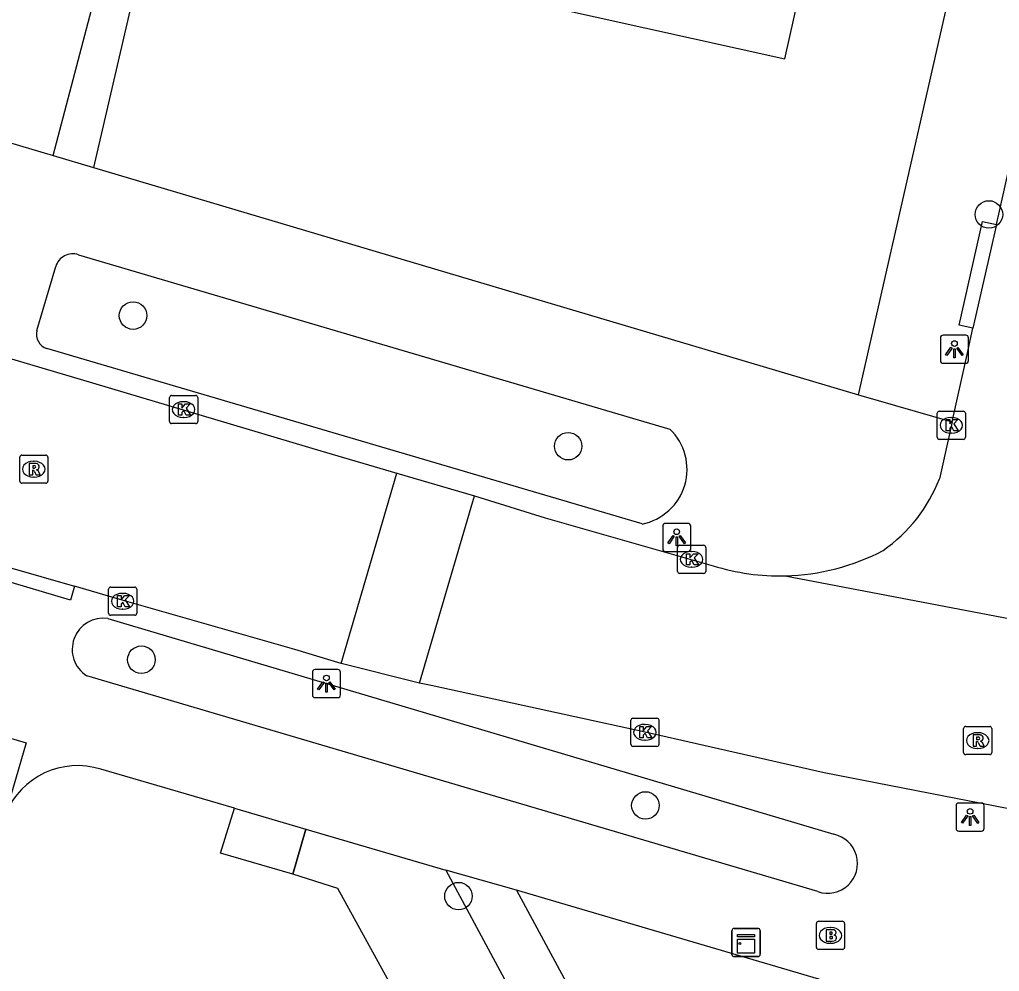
# Model space of a CAD drawing. Extents: x 161771 to 163125, y 382479 to 383177.
# Drawn here: x 162529.32 to 162564.12, y 382587.11 to 382620.91 of the extents above; entities that cross this region are included whole.
import ezdxf

# ---------------------------------------------------------------- set-up
doc = ezdxf.new("R2010")
doc.units = 0
for name, color, linetype in [('IMGEO_Boom', 7, 'Continuous'), ('IMGEO_Brandkraan', 7, 'Continuous'), ('IMGEO_Groenvoorziening', 7, 'Continuous'), ('IMGEO_Hek', 7, 'Continuous'), ('IMGEO_Kast', 7, 'Continuous'), ('IMGEO_Kolk', 7, 'Continuous'), ('IMGEO_Lichtpunt', 7, 'Continuous'), ('IMGEO_Pand', 7, 'Continuous'), ('IMGEO_Rijbaan_lokaal_open', 7, 'Continuous'), ('IMGEO_Rioolput', 7, 'Continuous'), ('IMGEO_Voetpad_open', 7, 'Continuous')]:
    doc.layers.add(name, color=color, linetype=linetype)

msp = doc.modelspace()

# ---------------------------------------------------------------- linework, layer by layer
at = {"layer": 'IMGEO_Boom'}
for centre in [(162563.749, 382613.987), (162533.352, 382610.397), (162548.806, 382605.759), (162533.649, 382598.18), (162551.55, 382593.005), (162544.91, 382589.785)]:
    msp.add_circle(centre, 0.489, dxfattribs=at)
at = {"layer": 'IMGEO_Brandkraan'}
for p, q in [((162557.621, 382587.965), (162557.621, 382588.817)), ((162557.696, 382588.891), (162558.548, 382588.891)), ((162558.622, 382588.817), (162558.622, 382587.965)), ((162558.109, 382588.671), (162558.134, 382588.671)), ((162558.132, 382588.111), (162558.107, 382588.111)), ((162558.548, 382587.891), (162557.696, 382587.891))]:
    msp.add_line(p, q, dxfattribs=at)
for points in [[(162557.621, 382587.965), (162557.621, 382588.817)], [(162557.696, 382588.891), (162558.548, 382588.891)], [(162558.622, 382588.817), (162558.622, 382587.965)], [(162557.969, 382588.591), (162557.969, 382588.191), (162558.182, 382588.191)], [(162558.2, 382588.591), (162557.969, 382588.591)], [(162558.148, 382588.51), (162558.094, 382588.51), (162558.094, 382588.434)], [(162558.094, 382588.434), (162558.147, 382588.434)], [(162558.156, 382588.358), (162558.094, 382588.358), (162558.094, 382588.277)], [(162558.094, 382588.277), (162558.156, 382588.277)], [(162558.548, 382587.891), (162557.696, 382587.891)]]:
    msp.add_lwpolyline(points, dxfattribs=at)
for centre, radius, start, end in [((162557.698, 382588.815), 0.0765, 91.552, 178.448), ((162557.698, 382588.815), 0.0765, 91.552, 178.448), ((162558.546, 382588.815), 0.0765, 1.552, 88.448), ((162558.546, 382588.815), 0.0765, 1.552, 88.448), ((162558.149, 382588.472), 0.0379, 267.8285, 90.9355), ((162558.204, 382588.446), 0.145, 59.4692, 91.5367), ((162558.229, 382588.493), 0.0922, 285.5137, 58.1501), ((162558.157, 382588.317), 0.0404, 269.8759, 90.5077), ((162558.188, 382588.442), 0.251, 268.6676, 293.5347), ((162558.234, 382588.301), 0.105, 301.3115, 78.989), ((162557.698, 382587.967), 0.0765, 181.552, 268.448), ((162557.698, 382587.967), 0.0765, 181.552, 268.448), ((162558.546, 382587.967), 0.0765, 271.552, 358.448), ((162558.546, 382587.967), 0.0765, 271.552, 358.448)]:
    msp.add_arc(centre, radius, start, end, dxfattribs=at)
for centre, major_axis, ratio, start_param, end_param in [((162558.108, 382588.391), (-0.387, 0.002), 0.722429, 4.712389, 7.853982), ((162558.133, 382588.391), (-0.39, 0.002), 0.717154, 1.570796, 4.712389)]:
    msp.add_ellipse(centre, major_axis=major_axis, ratio=ratio, start_param=start_param, end_param=end_param, dxfattribs=at)
at = {"layer": 'IMGEO_Groenvoorziening'}
for points in [[(162539.023, 382590.571), (162536.461, 382591.313), (162536.955, 382592.903)], [(162539.493, 382592.162), (162539.023, 382590.571)], [(162561.095, 382552.178), (162546.883, 382578.675), (162540.628, 382590.059), (162539.023, 382590.571)]]:
    msp.add_lwpolyline(points, dxfattribs=at)
at = {"layer": 'IMGEO_Hek'}
for points in [[(162539.023, 382590.571), (162536.461, 382591.313), (162536.955, 382592.903)], [(162539.023, 382590.571), (162539.493, 382592.162)], [(162561.095, 382552.178), (162546.883, 382578.675), (162540.628, 382590.059), (162539.023, 382590.571)]]:
    msp.add_lwpolyline(points, dxfattribs=at)
at = {"layer": 'IMGEO_Kast'}
for p, q in [((162554.624, 382587.714), (162554.624, 382588.555)), ((162554.624, 382588.555), (162554.624, 382587.714)), ((162554.699, 382588.639), (162555.54, 382588.639)), ((162555.54, 382588.639), (162554.699, 382588.639)), ((162555.624, 382588.564), (162555.624, 382587.723)), ((162555.624, 382587.723), (162555.624, 382588.564)), ((162555.549, 382587.639), (162554.708, 382587.639)), ((162554.708, 382587.639), (162555.549, 382587.639))]:
    msp.add_line(p, q, dxfattribs=at)
for points in [[(162554.819, 382588.429), (162555.419, 382588.429), (162555.419, 382588.344), (162554.819, 382588.344), (162554.819, 382588.429)], [(162554.819, 382588.254), (162555.419, 382588.254), (162555.419, 382587.765), (162554.819, 382587.765), (162554.819, 382588.254)]]:
    msp.add_lwpolyline(points, dxfattribs=at)
msp.add_circle((162554.903, 382588.103), 0.0377, dxfattribs=at)
for centre, start, end in [((162554.702, 382588.561), 92.4484, 184.2845), ((162554.702, 382588.561), 92.4484, 184.2845), ((162555.546, 382588.561), 2.4484, 94.2845), ((162555.546, 382588.561), 2.4484, 94.2845), ((162555.546, 382587.717), 272.4484, 4.2845), ((162555.546, 382587.717), 272.4484, 4.2845), ((162554.702, 382587.717), 182.4484, 274.2845), ((162554.702, 382587.717), 182.4484, 274.2845)]:
    msp.add_arc(centre, 0.0779, start, end, dxfattribs=at)
at = {"layer": 'IMGEO_Kolk'}
for p, q in [((162534.722, 382607.561), (162535.574, 382607.561)), ((162534.647, 382606.635), (162534.647, 382607.487)), ((162535.135, 382607.341), (162535.16, 382607.341)), ((162535.648, 382607.487), (162535.648, 382606.635)), ((162561.913, 382606.076), (162561.913, 382606.928)), ((162561.988, 382607.002), (162562.84, 382607.002)), ((162562.914, 382606.928), (162562.914, 382606.076)), ((162535.574, 382606.561), (162534.722, 382606.561)), ((162535.158, 382606.781), (162535.133, 382606.781)), ((162562.401, 382606.782), (162562.426, 382606.782)), ((162562.424, 382606.222), (162562.399, 382606.222)), ((162562.84, 382606.002), (162561.988, 382606.002)), ((162552.689, 382601.317), (162552.689, 382602.169)), ((162552.764, 382602.243), (162553.616, 382602.243)), ((162553.177, 382602.023), (162553.202, 382602.023)), ((162553.69, 382602.169), (162553.69, 382601.317)), ((162553.2, 382601.463), (162553.175, 382601.463)), ((162553.616, 382601.243), (162552.764, 382601.243)), ((162532.484, 382599.83), (162532.484, 382600.682)), ((162532.559, 382600.756), (162533.411, 382600.756)), ((162533.485, 382600.682), (162533.485, 382599.83)), ((162532.972, 382600.536), (162532.997, 382600.536)), ((162532.995, 382599.976), (162532.97, 382599.976)), ((162533.411, 382599.756), (162532.559, 382599.756)), ((162551.106, 382596.103), (162551.958, 382596.103)), ((162551.031, 382595.177), (162551.031, 382596.029)), ((162551.519, 382595.883), (162551.544, 382595.883)), ((162552.032, 382596.029), (162552.032, 382595.177)), ((162551.958, 382595.103), (162551.106, 382595.103)), ((162551.542, 382595.323), (162551.517, 382595.323))]:
    msp.add_line(p, q, dxfattribs=at)
for points in [[(162534.722, 382607.561), (162535.574, 382607.561)], [(162534.647, 382606.635), (162534.647, 382607.487)], [(162534.968, 382607.261), (162535.091, 382607.261), (162535.091, 382607.11), (162535.221, 382607.261), (162535.385, 382607.261), (162535.239, 382607.11), (162535.392, 382606.861), (162535.24, 382606.861), (162535.155, 382607.025), (162535.091, 382606.958), (162535.091, 382606.861), (162534.968, 382606.861), (162534.968, 382607.261)], [(162535.648, 382607.487), (162535.648, 382606.635)], [(162561.913, 382606.076), (162561.913, 382606.928)], [(162561.988, 382607.002), (162562.84, 382607.002)], [(162562.914, 382606.928), (162562.914, 382606.076)], [(162535.574, 382606.561), (162534.722, 382606.561)], [(162562.234, 382606.702), (162562.357, 382606.702), (162562.357, 382606.551), (162562.487, 382606.702), (162562.651, 382606.702), (162562.505, 382606.551), (162562.658, 382606.302), (162562.506, 382606.302), (162562.421, 382606.466), (162562.357, 382606.399), (162562.357, 382606.302), (162562.234, 382606.302), (162562.234, 382606.702)], [(162562.84, 382606.002), (162561.988, 382606.002)], [(162552.689, 382601.317), (162552.689, 382602.169)], [(162552.764, 382602.243), (162553.616, 382602.243)], [(162553.69, 382602.169), (162553.69, 382601.317)], [(162553.01, 382601.943), (162553.133, 382601.943), (162553.133, 382601.792), (162553.263, 382601.943), (162553.427, 382601.943), (162553.281, 382601.792), (162553.434, 382601.543), (162553.282, 382601.543), (162553.197, 382601.707), (162553.133, 382601.64), (162553.133, 382601.543), (162553.01, 382601.543), (162553.01, 382601.943)], [(162553.616, 382601.243), (162552.764, 382601.243)], [(162532.484, 382599.83), (162532.484, 382600.682)], [(162532.559, 382600.756), (162533.411, 382600.756)], [(162533.485, 382600.682), (162533.485, 382599.83)], [(162532.805, 382600.456), (162532.928, 382600.456), (162532.928, 382600.305), (162533.058, 382600.456), (162533.222, 382600.456), (162533.076, 382600.305), (162533.229, 382600.056), (162533.077, 382600.056), (162532.992, 382600.22), (162532.928, 382600.153), (162532.928, 382600.056), (162532.805, 382600.056), (162532.805, 382600.456)], [(162533.411, 382599.756), (162532.559, 382599.756)], [(162551.106, 382596.103), (162551.958, 382596.103)], [(162551.031, 382595.177), (162551.031, 382596.029)], [(162551.352, 382595.803), (162551.475, 382595.803), (162551.475, 382595.652), (162551.605, 382595.803), (162551.769, 382595.803), (162551.623, 382595.652), (162551.776, 382595.403), (162551.624, 382595.403), (162551.539, 382595.567), (162551.475, 382595.5), (162551.475, 382595.403), (162551.352, 382595.403), (162551.352, 382595.803)], [(162552.032, 382596.029), (162552.032, 382595.177)], [(162551.958, 382595.103), (162551.106, 382595.103)]]:
    msp.add_lwpolyline(points, dxfattribs=at)
for centre, start, end in [((162534.724, 382607.485), 91.552, 178.448), ((162534.724, 382607.485), 91.552, 178.448), ((162535.572, 382607.485), 1.552, 88.448), ((162535.572, 382607.485), 1.552, 88.448), ((162561.99, 382606.926), 91.552, 178.448), ((162561.99, 382606.926), 91.552, 178.448), ((162562.838, 382606.926), 1.552, 88.448), ((162562.838, 382606.926), 1.552, 88.448), ((162534.724, 382606.637), 181.552, 268.448), ((162534.724, 382606.637), 181.552, 268.448), ((162535.572, 382606.637), 271.552, 358.448), ((162535.572, 382606.637), 271.552, 358.448), ((162561.99, 382606.078), 181.552, 268.448), ((162561.99, 382606.078), 181.552, 268.448), ((162562.838, 382606.078), 271.552, 358.448), ((162562.838, 382606.078), 271.552, 358.448), ((162552.766, 382602.167), 91.552, 178.448), ((162552.766, 382602.167), 91.552, 178.448), ((162553.614, 382602.167), 1.552, 88.448), ((162553.614, 382602.167), 1.552, 88.448), ((162552.766, 382601.319), 181.552, 268.448), ((162552.766, 382601.319), 181.552, 268.448), ((162553.614, 382601.319), 271.552, 358.448), ((162553.614, 382601.319), 271.552, 358.448), ((162532.561, 382600.68), 91.552, 178.448), ((162532.561, 382600.68), 91.552, 178.448), ((162533.409, 382600.68), 1.552, 88.448), ((162533.409, 382600.68), 1.552, 88.448), ((162532.561, 382599.832), 181.552, 268.448), ((162532.561, 382599.832), 181.552, 268.448), ((162533.409, 382599.832), 271.552, 358.448), ((162533.409, 382599.832), 271.552, 358.448), ((162551.108, 382596.027), 91.552, 178.448), ((162551.108, 382596.027), 91.552, 178.448), ((162551.956, 382596.027), 1.552, 88.448), ((162551.956, 382596.027), 1.552, 88.448), ((162551.108, 382595.179), 181.552, 268.448), ((162551.108, 382595.179), 181.552, 268.448), ((162551.956, 382595.179), 271.552, 358.448), ((162551.956, 382595.179), 271.552, 358.448)]:
    msp.add_arc(centre, 0.0765, start, end, dxfattribs=at)
for centre, major_axis, ratio, start_param, end_param in [((162535.134, 382607.061), (-0.387, 0.002), 0.722429, 4.712389, 7.853982), ((162535.159, 382607.061), (-0.39, 0.002), 0.717154, 1.570796, 4.712389), ((162562.4, 382606.502), (-0.387, 0.002), 0.722429, 4.712389, 7.853982), ((162562.425, 382606.502), (-0.39, 0.002), 0.717154, 1.570796, 4.712389), ((162553.176, 382601.743), (-0.387, 0.002), 0.722429, 4.712389, 7.853982), ((162553.201, 382601.743), (-0.39, 0.002), 0.717154, 1.570796, 4.712389), ((162532.971, 382600.256), (-0.387, 0.002), 0.722429, 4.712389, 7.853982), ((162532.996, 382600.256), (-0.39, 0.002), 0.717154, 1.570796, 4.712389), ((162551.518, 382595.603), (-0.387, 0.002), 0.722429, 4.712389, 7.853982), ((162551.543, 382595.603), (-0.39, 0.002), 0.717154, 1.570796, 4.712389)]:
    msp.add_ellipse(centre, major_axis=major_axis, ratio=ratio, start_param=start_param, end_param=end_param, dxfattribs=at)
at = {"layer": 'IMGEO_Lichtpunt'}
for p, q in [((162562.928, 382609.701), (162562.12, 382609.701)), ((162562.928, 382609.701), (162562.12, 382609.701)), ((162562.026, 382609.606), (162562.026, 382608.799)), ((162562.026, 382609.606), (162562.026, 382608.799)), ((162563.022, 382608.799), (162563.022, 382609.606)), ((162563.022, 382608.799), (162563.022, 382609.606)), ((162562.12, 382608.705), (162562.928, 382608.705)), ((162562.12, 382608.705), (162562.928, 382608.705)), ((162552.163, 382602.924), (162552.163, 382602.117)), ((162552.163, 382602.924), (162552.163, 382602.117)), ((162553.065, 382603.019), (162552.257, 382603.019)), ((162553.065, 382603.019), (162552.257, 382603.019)), ((162553.159, 382602.117), (162553.159, 382602.924)), ((162553.159, 382602.117), (162553.159, 382602.924)), ((162552.257, 382602.023), (162553.065, 382602.023)), ((162552.257, 382602.023), (162553.065, 382602.023)), ((162540.624, 382597.829), (162539.816, 382597.829)), ((162540.624, 382597.829), (162539.816, 382597.829)), ((162539.722, 382597.734), (162539.722, 382596.927)), ((162539.722, 382597.734), (162539.722, 382596.927)), ((162540.718, 382596.927), (162540.718, 382597.734)), ((162540.718, 382596.927), (162540.718, 382597.734)), ((162539.816, 382596.833), (162540.624, 382596.833)), ((162539.816, 382596.833), (162540.624, 382596.833)), ((162562.584, 382592.997), (162562.584, 382592.19)), ((162562.584, 382592.997), (162562.584, 382592.19)), ((162563.486, 382593.092), (162562.678, 382593.092)), ((162563.486, 382593.092), (162562.678, 382593.092)), ((162563.58, 382592.19), (162563.58, 382592.997)), ((162563.58, 382592.19), (162563.58, 382592.997)), ((162562.678, 382592.096), (162563.486, 382592.096)), ((162562.678, 382592.096), (162563.486, 382592.096))]:
    msp.add_line(p, q, dxfattribs=at)
for points in [[(162562.4, 382609.27), (162562.439, 382609.242), (162562.251, 382608.98), (162562.213, 382609.007), (162562.4, 382609.27)], [(162562.502, 382609.222), (162562.549, 382609.222), (162562.549, 382608.9), (162562.502, 382608.9), (162562.502, 382609.222)], [(162562.612, 382609.242), (162562.65, 382609.269), (162562.837, 382609.007), (162562.798, 382608.979), (162562.612, 382609.242)], [(162552.537, 382602.588), (162552.576, 382602.56), (162552.388, 382602.298), (162552.35, 382602.325), (162552.537, 382602.588)], [(162552.639, 382602.54), (162552.686, 382602.54), (162552.686, 382602.218), (162552.639, 382602.218), (162552.639, 382602.54)], [(162552.749, 382602.56), (162552.787, 382602.587), (162552.974, 382602.325), (162552.935, 382602.297), (162552.749, 382602.56)], [(162540.096, 382597.398), (162540.135, 382597.37), (162539.947, 382597.108), (162539.909, 382597.135), (162540.096, 382597.398)], [(162540.198, 382597.35), (162540.245, 382597.35), (162540.245, 382597.028), (162540.198, 382597.028), (162540.198, 382597.35)], [(162540.308, 382597.37), (162540.346, 382597.397), (162540.533, 382597.135), (162540.494, 382597.107), (162540.308, 382597.37)], [(162562.958, 382592.661), (162562.997, 382592.633), (162562.809, 382592.371), (162562.771, 382592.398), (162562.958, 382592.661)], [(162563.06, 382592.613), (162563.107, 382592.613), (162563.107, 382592.291), (162563.06, 382592.291), (162563.06, 382592.613)], [(162563.17, 382592.633), (162563.208, 382592.66), (162563.395, 382592.398), (162563.356, 382592.37), (162563.17, 382592.633)]]:
    msp.add_lwpolyline(points, dxfattribs=at)
for centre in [(162562.525, 382609.404), (162552.662, 382602.722), (162540.221, 382597.532), (162563.083, 382592.795)]:
    msp.add_circle(centre, 0.0994, dxfattribs=at)
for centre, start, end in [((162562.12, 382609.606), 90, 180), ((162562.12, 382609.606), 90, 180), ((162562.928, 382609.606), 0, 90), ((162562.928, 382609.606), 0, 90), ((162562.12, 382608.799), 180, 270), ((162562.12, 382608.799), 180, 270), ((162562.928, 382608.799), 270, 0), ((162562.928, 382608.799), 270, 360), ((162552.257, 382602.924), 90, 180), ((162552.257, 382602.924), 90, 180), ((162553.065, 382602.924), 0, 90), ((162553.065, 382602.924), 0, 90), ((162552.257, 382602.117), 180, 270), ((162552.257, 382602.117), 180, 270), ((162553.065, 382602.117), 270, 0), ((162553.065, 382602.117), 270, 360), ((162539.816, 382597.734), 90, 180), ((162539.816, 382597.734), 90, 180), ((162540.624, 382597.734), 0, 90), ((162540.624, 382597.734), 0, 90), ((162539.816, 382596.927), 180, 270), ((162539.816, 382596.927), 180, 270), ((162540.624, 382596.927), 270, 0), ((162540.624, 382596.927), 270, 360), ((162562.678, 382592.997), 90, 180), ((162562.678, 382592.997), 90, 180), ((162563.486, 382592.997), 0, 90), ((162563.486, 382592.997), 0, 90), ((162562.678, 382592.19), 180, 270), ((162562.678, 382592.19), 180, 270), ((162563.486, 382592.19), 270, 0), ((162563.486, 382592.19), 270, 360)]:
    msp.add_arc(centre, 0.0946, start, end, dxfattribs=at)
at = {"layer": 'IMGEO_Pand'}
msp.add_lwpolyline([(162547.308, 382628.449), (162546.252, 382628.691), (162545.874, 382626.992), (162544.789, 382622.111), (162556.503, 382619.508), (162557.293, 382623.06), (162556.967, 382623.132), (162557.623, 382626.081)], dxfattribs=at)
at = {"layer": 'IMGEO_Rijbaan_lokaal_open'}
for points in [[(162564.014, 382613.634), (162565.797, 382621.546), (162570.58, 382642.612), (162575.435, 382664.077), (162579.233, 382680.702)], [(162467.619, 382627.127), (162482.134, 382622.815), (162494.86, 382618.975), (162500, 382617.448), (162508.43, 382614.944), (162520.385, 382611.423), (162531.476, 382608.135), (162540.02, 382605.594), (162542.72, 382604.802)], [(162564.014, 382613.634), (162563.184, 382609.95)], [(162562.442, 382606.621), (162562.972, 382609.01), (162563.184, 382609.95)], [(162562.442, 382606.621), (162561.994, 382604.605)], [(162540.743, 382598.042), (162542.72, 382604.802)], [(162542.72, 382604.802), (162545.474, 382603.995)], [(162543.524, 382597.351), (162545.474, 382603.995)], [(162545.474, 382603.995), (162547.986, 382603.221), (162553.952, 382601.516)], [(162526.168, 382602.283), (162528.885, 382601.481), (162531.27, 382600.787)], [(162556.518, 382601.158), (162574.261, 382597.773)], [(162540.743, 382598.042), (162540.392, 382598.146), (162539.093, 382598.545), (162532.88, 382600.319), (162531.27, 382600.787)], [(162543.524, 382597.351), (162540.743, 382598.042)], [(162623.202, 382581.091), (162606.49, 382584.441), (162568.262, 382592.109), (162567.186, 382592.352), (162557.902, 382594.164), (162551.536, 382595.604), (162545.895, 382596.834), (162543.945, 382597.266), (162543.524, 382597.351)], [(162524.771, 382596.654), (162529.553, 382595.232), (162528.826, 382592.709)]]:
    msp.add_lwpolyline(points, dxfattribs=at)
for centre, radius, start, end in [((162556.787, 382606.632), 5.587, 305.0765, 338.7324), ((162556.325, 382609.074), 7.919, 271.3961, 297.6351), ((162556.321, 382609.119), 7.964, 252.696, 271.4191)]:
    msp.add_arc(centre, radius, start, end, dxfattribs=at)
at = {"layer": 'IMGEO_Rioolput'}
for p, q in [((162529.327, 382604.518), (162529.327, 382605.37)), ((162529.402, 382605.444), (162530.254, 382605.444)), ((162529.815, 382605.224), (162529.84, 382605.224)), ((162530.328, 382605.37), (162530.328, 382604.518)), ((162530.254, 382604.444), (162529.402, 382604.444)), ((162529.838, 382604.664), (162529.813, 382604.664)), ((162562.851, 382594.883), (162562.851, 382595.735)), ((162562.926, 382595.809), (162563.778, 382595.809)), ((162563.852, 382595.735), (162563.852, 382594.883)), ((162563.339, 382595.589), (162563.364, 382595.589)), ((162563.362, 382595.029), (162563.337, 382595.029)), ((162563.778, 382594.809), (162562.926, 382594.809))]:
    msp.add_line(p, q, dxfattribs=at)
for points in [[(162529.327, 382604.518), (162529.327, 382605.37)], [(162529.402, 382605.444), (162530.254, 382605.444)], [(162529.916, 382605.142), (162529.664, 382605.144), (162529.664, 382604.744)], [(162530.328, 382605.37), (162530.328, 382604.518)], [(162529.664, 382604.744), (162529.788, 382604.744), (162529.788, 382604.906), (162529.799, 382604.906)], [(162529.842, 382605.063), (162529.788, 382605.063), (162529.788, 382604.982)], [(162529.788, 382604.982), (162529.84, 382604.982)], [(162529.846, 382604.877), (162529.917, 382604.744), (162530.057, 382604.744), (162529.992, 382604.87)], [(162530.254, 382604.444), (162529.402, 382604.444)], [(162562.851, 382594.883), (162562.851, 382595.735)], [(162562.926, 382595.809), (162563.778, 382595.809)], [(162563.852, 382595.735), (162563.852, 382594.883)], [(162563.44, 382595.507), (162563.188, 382595.509), (162563.188, 382595.109)], [(162563.366, 382595.428), (162563.312, 382595.428), (162563.312, 382595.347)], [(162563.188, 382595.109), (162563.312, 382595.109), (162563.312, 382595.271), (162563.323, 382595.271)], [(162563.312, 382595.347), (162563.364, 382595.347)], [(162563.37, 382595.242), (162563.441, 382595.109), (162563.581, 382595.109), (162563.516, 382595.235)], [(162563.778, 382594.809), (162562.926, 382594.809)]]:
    msp.add_lwpolyline(points, dxfattribs=at)
for centre, radius, start, end in [((162529.404, 382605.368), 0.0765, 91.552, 178.448), ((162529.404, 382605.368), 0.0765, 91.552, 178.448), ((162529.915, 382605.032), 0.109, 350.3612, 89.416), ((162530.252, 382605.368), 0.0765, 1.552, 88.448), ((162530.252, 382605.368), 0.0765, 1.552, 88.448), ((162529.798, 382604.853), 0.0533, 26.0293, 88.6989), ((162529.824, 382605.171), 0.19, 274.7715, 282.9687), ((162529.848, 382604.967), 0.0964, 77.0061, 93.1865), ((162529.862, 382605.024), 0.0378, 276.6634, 79.6772), ((162529.913, 382605.032), 0.112, 277.5842, 350.9817), ((162529.897, 382604.817), 0.108, 29.5134, 73.7905), ((162529.404, 382604.52), 0.0765, 181.552, 268.448), ((162529.404, 382604.52), 0.0765, 181.552, 268.448), ((162530.252, 382604.52), 0.0765, 271.552, 358.448), ((162530.252, 382604.52), 0.0765, 271.552, 358.448), ((162562.928, 382595.733), 0.0765, 91.552, 178.448), ((162562.928, 382595.733), 0.0765, 91.552, 178.448), ((162563.776, 382595.733), 0.0765, 1.552, 88.448), ((162563.776, 382595.733), 0.0765, 1.552, 88.448), ((162563.372, 382595.332), 0.0964, 77.0061, 93.1865), ((162563.386, 382595.389), 0.0378, 276.6634, 79.6772), ((162563.439, 382595.397), 0.109, 350.3612, 89.416), ((162563.437, 382595.397), 0.112, 277.5842, 350.9817), ((162563.322, 382595.218), 0.0533, 26.0293, 88.6989), ((162563.348, 382595.536), 0.19, 274.7715, 282.9687), ((162563.421, 382595.182), 0.108, 29.5134, 73.7905), ((162562.928, 382594.885), 0.0765, 181.552, 268.448), ((162562.928, 382594.885), 0.0765, 181.552, 268.448), ((162563.776, 382594.885), 0.0765, 271.552, 358.448), ((162563.776, 382594.885), 0.0765, 271.552, 358.448)]:
    msp.add_arc(centre, radius, start, end, dxfattribs=at)
for centre, major_axis, ratio, start_param, end_param in [((162529.814, 382604.944), (-0.387, 0.002), 0.722429, 4.712389, 7.853982), ((162529.839, 382604.944), (-0.39, 0.002), 0.717154, 1.570796, 4.712389), ((162563.338, 382595.309), (-0.387, 0.002), 0.722429, 4.712389, 7.853982), ((162563.363, 382595.309), (-0.39, 0.002), 0.717154, 1.570796, 4.712389)]:
    msp.add_ellipse(centre, major_axis=major_axis, ratio=ratio, start_param=start_param, end_param=end_param, dxfattribs=at)
at = {"layer": 'IMGEO_Voetpad_open'}
for points in [[(162559.118, 382607.586), (162569.852, 382654.8), (162572.386, 382666.503), (162576.082, 382682.472)], [(162534.578, 382626.991), (162531.953, 382615.658)], [(162505.275, 382623.586), (162530.512, 382616.086)], [(162530.512, 382616.086), (162531.94, 382621.478)], [(162530.512, 382616.086), (162531.953, 382615.658)], [(162531.953, 382615.658), (162559.118, 382607.586)], [(162563.184, 382609.95), (162562.695, 382610.054), (162563.525, 382613.738), (162564.014, 382613.634)], [(162531.415, 382612.556), (162552.421, 382606.363)], [(162529.94, 382609.864), (162530.605, 382612.136)], [(162551.429, 382602.998), (162530.294, 382609.224)], [(162559.118, 382607.586), (162562.442, 382606.621)], [(162531.27, 382600.787), (162531.129, 382600.291), (162526.032, 382601.803)], [(162532.453, 382599.647), (162558.237, 382591.981)], [(162557.677, 382589.946), (162531.708, 382597.612)], [(162536.955, 382592.903), (162532.214, 382594.288)], [(162536.955, 382592.903), (162539.493, 382592.162)], [(162539.493, 382592.162), (162544.465, 382590.71)], [(162546.975, 382589.993), (162544.465, 382590.71)], [(162544.465, 382590.71), (162559.143, 382563.44), (162563.351, 382555.774)], [(162570.463, 382583.09), (162546.975, 382589.993)], [(162546.975, 382589.993), (162549.778, 382584.799), (162559.836, 382566.2)]]:
    msp.add_lwpolyline(points, dxfattribs=at)
for centre, radius, start, end in [((162531.211, 382611.959), 0.631, 71.1181, 163.6971), ((162530.453, 382609.73), 0.53, 165.3191, 252.5771), ((162551.051, 382604.938), 1.977, 281.0202, 46.1289), ((162532.3, 382598.549), 1.108, 82.0653, 237.7201), ((162531.378, 382591.657), 2.761, 72.3822, 157.5942), ((162558.023, 382590.945), 1.058, 250.8883, 78.3396)]:
    msp.add_arc(centre, radius, start, end, dxfattribs=at)

doc.saveas('drawing.dxf')
